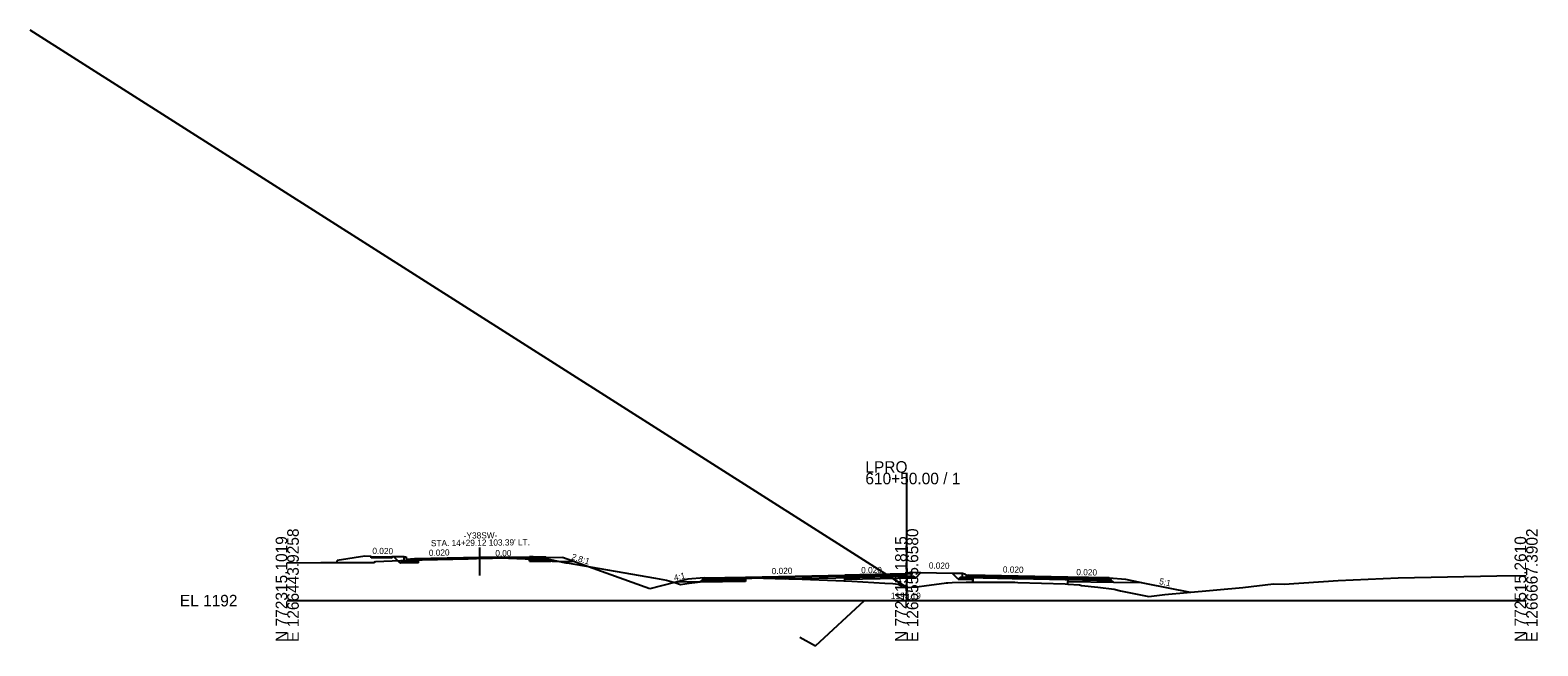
# Model space of a CAD drawing. Extents: x -3833 to 1267678, y -522 to 773248.
# Drawn here: x 1937.8 to 2302.8, y 1489 to 1638.2 of the extents above; entities that cross this region are included whole.
import ezdxf

# ---------------------------------------------------------------- set-up
doc = ezdxf.new("R2010")
doc.units = 0
for name, color, linetype in [('Exist Cross Section Cell', 7, 'Continuous'), ('Exist XS Center Line Elevation Label', 7, 'Continuous'), ('Exist XS Ground Line', 7, 'Continuous'), ('Prop CMT DNC', 7, 'Continuous'), ('Prop CMT Pvmt Course 1', 7, 'Continuous'), ('Prop CMT Pvmt Course 2', 7, 'Continuous'), ('Prop CMT Pvmt Course 3', 7, 'Continuous'), ('Prop CMT Pvmt Course 4', 7, 'Continuous'), ('Prop CMT Shld Paved Course 1', 7, 'Continuous'), ('Prop CMT Shld Paved Course 2', 7, 'Continuous'), ('Prop CMT Shld Paved Course 4', 7, 'Continuous'), ('Prop CMT Slope Fill', 7, 'Continuous'), ('Prop CMT Slope Grass', 7, 'Continuous'), ('Prop CMT Subgrade Earthwork', 7, 'Continuous'), ('Prop Conc 4in Sidewalk', 7, 'Continuous'), ('Prop Conc Curb and Gutter', 7, 'Continuous'), ('Prop Conc Island Cover', 7, 'Continuous'), ('Prop Corridor Mesh Bottom', 7, 'Continuous'), ('Prop XS Ditch Slope Text', 7, 'Continuous'), ('Prop XS Finish Grade', 7, 'Continuous'), ('Prop XS SE Text', 7, 'Continuous'), ('Prop XS Shear Point Element', 7, 'Continuous'), ('Scratch_Level_1', 7, 'Continuous'), ('Scratch_Level_5', 7, 'Continuous')]:
    doc.layers.add(name, color=color, linetype=linetype)

msp = doc.modelspace()

# ---------------------------------------------------------------- linework, layer by layer
at = {"layer": 'Exist Cross Section Cell'}
for p, q in [((2150, 1500), (2150, 1530.99)), ((2000, 1500), (2150, 1500)), ((2150, 1500), (2300, 1500))]:
    msp.add_line(p, q, dxfattribs=at)
at = {"layer": 'Exist XS Ground Line'}
for p, q in [((2000, 1509.16), (2008.13, 1509.24)), ((2008.13, 1509.24), (2011.89, 1509.24)), ((2011.89, 1509.24), (2020.96, 1509.25)), ((2020.96, 1509.25), (2021.34, 1509.48)), ((2021.34, 1509.48), (2031.55, 1509.88)), ((2031.55, 1509.88), (2031.94, 1509.89)), ((2031.94, 1509.89), (2032.66, 1509.9)), ((2032.66, 1509.9), (2043.85, 1510.14)), ((2043.85, 1510.14), (2045.84, 1510.18)), ((2045.84, 1510.18), (2048.22, 1510.26)), ((2048.22, 1510.26), (2049.72, 1510.29)), ((2049.72, 1510.29), (2051.55, 1510.33)), ((2051.55, 1510.33), (2057.62, 1510.16)), ((2057.62, 1510.16), (2063.34, 1510.02)), ((2063.34, 1510.02), (2067.1, 1509.25)), ((2067.1, 1509.25), (2067.49, 1509.19)), ((2067.49, 1509.19), (2067.81, 1509.13)), ((2067.81, 1509.13), (2089.15, 1505.45)), ((2089.15, 1505.45), (2091.83, 1504.92)), ((2091.83, 1504.92), (2094.1, 1504.29)), ((2094.1, 1504.29), (2095.26, 1503.94)), ((2095.26, 1503.94), (2097.33, 1504.21)), ((2097.33, 1504.21), (2104.77, 1505.12)), ((2104.77, 1505.12), (2105.74, 1505.24)), ((2105.74, 1505.24), (2107.78, 1505.56)), ((2107.78, 1505.56), (2110.21, 1505.56)), ((2110.21, 1505.56), (2112.49, 1505.55)), ((2112.49, 1505.55), (2118.16, 1505.38)), ((2118.16, 1505.38), (2124.66, 1505.22)), ((2124.66, 1505.22), (2132.88, 1504.87)), ((2132.88, 1504.87), (2136.73, 1504.72)), ((2136.73, 1504.72), (2144.72, 1504.24)), ((2144.72, 1504.24), (2146.68, 1504.13)), ((2154.77, 1503.64), (2159.05, 1504.22)), ((2159.05, 1504.22), (2159.57, 1504.29)), ((2159.57, 1504.29), (2159.93, 1504.32)), ((2159.93, 1504.32), (2161.05, 1504.41)), ((2161.05, 1504.41), (2164.38, 1504.5)), ((2164.38, 1504.5), (2175.58, 1504.44)), ((2175.58, 1504.44), (2176.19, 1504.44)), ((2176.19, 1504.44), (2176.89, 1504.41)), ((2176.89, 1504.41), (2188.38, 1504.05)), ((2241.42, 1504.02), (2254.5, 1504.91)), ((2254.5, 1504.91), (2269.02, 1505.5)), ((2269.02, 1505.5), (2292.9, 1506.01)), ((2292.9, 1506.01), (2300, 1506.07)), ((2146.68, 1504.13), (2147.94, 1504.01)), ((2147.94, 1504.01), (2148.71, 1503.59)), ((2148.71, 1503.59), (2148.9, 1503.33)), ((2148.9, 1503.33), (2149.65, 1503.16)), ((2149.65, 1503.16), (2150, 1503.19)), ((2150, 1503.19), (2152.44, 1503.37)), ((2152.44, 1503.37), (2154.77, 1503.64)), ((2188.38, 1504.05), (2189.06, 1503.99)), ((2189.06, 1503.99), (2191.86, 1503.8)), ((2191.86, 1503.8), (2192.34, 1503.69)), ((2192.34, 1503.69), (2196.31, 1503.28)), ((2196.31, 1503.28), (2200.21, 1502.76)), ((2200.21, 1502.76), (2201.78, 1502.4)), ((2201.78, 1502.4), (2208.64, 1500.98)), ((2208.64, 1500.98), (2212.5, 1501.46)), ((2212.5, 1501.46), (2217.93, 1502)), ((2217.93, 1502), (2231.42, 1503.21)), ((2231.42, 1503.21), (2238.81, 1504.05)), ((2238.81, 1504.05), (2241.42, 1504.02))]:
    msp.add_line(p, q, dxfattribs=at)
at = {"layer": 'Prop CMT Pvmt Course 1'}
for p, q in [((2030.8, 1510.19), (2046.61, 1510.51)), ((2046.61, 1510.26), (2030.8, 1509.94)), ((2030.8, 1509.94), (2030.8, 1510.19)), ((2046.61, 1510.51), (2058.63, 1510.6)), ((2050.79, 1510.33), (2046.61, 1510.26)), ((2051.57, 1510.34), (2050.79, 1510.33)), ((2058.62, 1510.35), (2051.57, 1510.34)), ((2058.61, 1510.6), (2058.61, 1510.6)), ((2058.62, 1510.35), (2058.62, 1510.35)), ((2058.62, 1510.35), (2058.62, 1510.35)), ((2058.63, 1510.6), (2058.64, 1510.35)), ((2111, 1505.7), (2135, 1506.18)), ((2135, 1505.93), (2111, 1505.45)), ((2111, 1505.45), (2111, 1505.7)), ((2111, 1505.7), (2111, 1505.7)), ((2135, 1506.18), (2135, 1506.18)), ((2135, 1506.18), (2135, 1506.18)), ((2135, 1506.18), (2135, 1505.93)), ((2135, 1505.93), (2135, 1505.93)), ((2189, 1505.7), (2165, 1506.18)), ((2165, 1506.18), (2165, 1506.18)), ((2165, 1506.18), (2165, 1506.18)), ((2165, 1506.18), (2165, 1505.93)), ((2165, 1505.93), (2189, 1505.45)), ((2165, 1505.93), (2165, 1505.93)), ((2189, 1505.45), (2189, 1505.7)), ((2189, 1505.7), (2189, 1505.7))]:
    msp.add_line(p, q, dxfattribs=at)
at = {"layer": 'Prop CMT Pvmt Course 2'}
for p, q in [((2030.8, 1509.94), (2046.61, 1510.26)), ((2030.8, 1509.69), (2030.8, 1509.94)), ((2031.8, 1509.63), (2030.8, 1509.61)), ((2051.56, 1510.34), (2058.64, 1510.35)), ((2058.62, 1510.35), (2058.62, 1510.35)), ((2058.62, 1510.1), (2058.62, 1510.1)), ((2058.62, 1510.1), (2058.62, 1510.1)), ((2058.64, 1510.35), (2058.64, 1510.14)), ((2149.64, 1506.23), (2135, 1505.93)), ((2135, 1505.93), (2135, 1505.93)), ((2135, 1505.93), (2135, 1505.6)), ((2135, 1505.6), (2149.64, 1505.89)), ((2135, 1505.6), (2135, 1505.6)), ((2150, 1505.9), (2150, 1505.9)), ((2150, 1505.9), (2150, 1505.9)), ((2165, 1505.6), (2165, 1505.93)), ((2165, 1505.93), (2165, 1505.93)), ((2165, 1505.6), (2165, 1505.6))]:
    msp.add_line(p, q, dxfattribs=at)
at = {"layer": 'Prop CMT Pvmt Course 3'}
for p, q in [((2058.62, 1510.1), (2058.62, 1510.1)), ((2058.63, 1509.73), (2058.63, 1509.73)), ((2058.63, 1509.73), (2058.63, 1509.73)), ((2149.66, 1505.89), (2149.64, 1505.89)), ((2151.94, 1505.65), (2151.65, 1505.93)), ((2162.7, 1505.35), (2162.99, 1505.64)), ((2162.99, 1505.64), (2165, 1505.6))]:
    msp.add_line(p, q, dxfattribs=at)
at = {"layer": 'Prop CMT Pvmt Course 4'}
for p, q in [((2027.34, 1509.08), (2027.8, 1509.55)), ((2030.8, 1509.15), (2027.34, 1509.08)), ((2027.34, 1509.08), (2027.34, 1509.08)), ((2027.34, 1509.08), (2027.34, 1509.08)), ((2027.8, 1509.55), (2030.8, 1509.61)), ((2027.8, 1509.55), (2027.8, 1509.55)), ((2030.8, 1509.61), (2031.8, 1509.63)), ((2030.8, 1509.15), (2030.8, 1509.61)), ((2030.8, 1509.61), (2030.8, 1509.15)), ((2031.8, 1509.17), (2030.8, 1509.15)), ((2030.8, 1509.15), (2030.8, 1509.15)), ((2058.63, 1509.73), (2058.63, 1509.73)), ((2135, 1504.79), (2135, 1505.6)), ((2135, 1505.6), (2135, 1505.6)), ((2135, 1505.6), (2135, 1505.6)), ((2152.1, 1505.48), (2135, 1505.15)), ((2150, 1505.9), (2150, 1505.9)), ((2150, 1505.9), (2150, 1505.9)), ((2151.15, 1505.93), (2151.65, 1505.93)), ((2151.65, 1505.93), (2152.1, 1505.48)), ((2162.99, 1505.64), (2162.51, 1505.16)), ((2162.51, 1505.16), (2166, 1505.1)), ((2163.49, 1505.63), (2162.99, 1505.64)), ((2165, 1505.6), (2165, 1505.6)), ((2165, 1505.6), (2165, 1505.6)), ((2166, 1506.16), (2166, 1504.49))]:
    msp.add_line(p, q, dxfattribs=at)
at = {"layer": 'Prop CMT Shld Paved Course 1'}
for p, q in [((2059.58, 1510.59), (2058.63, 1510.6)), ((2058.63, 1510.6), (2058.64, 1510.35)), ((2058.64, 1510.35), (2058.64, 1510.35)), ((2058.64, 1510.35), (2059.83, 1510.33)), ((2062.61, 1510.54), (2059.58, 1510.59)), ((2059.83, 1510.33), (2059.89, 1510.33)), ((2059.89, 1510.33), (2062.88, 1510.28)), ((2062.88, 1510.28), (2062.61, 1510.54)), ((2100.74, 1505.25), (2101, 1505.5)), ((2111, 1505.45), (2100.74, 1505.25)), ((2101, 1505.5), (2111, 1505.7)), ((2111, 1505.7), (2111, 1505.45)), ((2149.64, 1506.48), (2135, 1506.18)), ((2135, 1506.18), (2135, 1506.18)), ((2135, 1506.18), (2135, 1505.93)), ((2150, 1506.48), (2150, 1506.48)), ((2150, 1506.48), (2150, 1506.48)), ((2150, 1506.23), (2150, 1506.23)), ((2165, 1505.93), (2165, 1506.18)), ((2165, 1506.18), (2165, 1506.18)), ((2189, 1505.7), (2189, 1505.45)), ((2199, 1505.5), (2189, 1505.7)), ((2189, 1505.45), (2199.26, 1505.25)), ((2199.26, 1505.25), (2199, 1505.5))]:
    msp.add_line(p, q, dxfattribs=at)
at = {"layer": 'Prop CMT Shld Paved Course 2'}
for p, q in [((2059.83, 1510.33), (2058.64, 1510.35)), ((2058.64, 1510.35), (2058.64, 1510.13)), ((2058.64, 1510.13), (2058.64, 1510.02)), ((2058.64, 1510.02), (2059.91, 1510)), ((2062.88, 1510.28), (2059.83, 1510.33)), ((2059.91, 1510), (2060.18, 1509.99)), ((2060.18, 1509.99), (2063.24, 1509.94)), ((2063.24, 1509.94), (2062.88, 1510.28)), ((2100.41, 1504.91), (2100.74, 1505.25)), ((2111, 1505.12), (2100.41, 1504.91)), ((2100.74, 1505.25), (2111, 1505.45)), ((2111, 1505.45), (2112.49, 1505.48)), ((2112.49, 1505.48), (2111, 1505.45)), ((2111, 1505.45), (2111, 1505.12)), ((2118.16, 1505.6), (2112.49, 1505.48)), ((2112.49, 1505.48), (2113.74, 1505.51)), ((2112.49, 1505.48), (2112.49, 1505.48)), ((2112.49, 1505.48), (2112.49, 1505.48)), ((2113.74, 1505.51), (2113.74, 1505.51)), ((2113.74, 1505.51), (2118.16, 1505.38)), ((2124.66, 1505.73), (2118.16, 1505.6)), ((2118.16, 1505.6), (2118.16, 1505.6)), ((2118.16, 1505.38), (2118.16, 1505.38)), ((2118.16, 1505.38), (2120.7, 1505.31)), ((2120.7, 1505.31), (2124.66, 1505.39)), ((2120.7, 1505.31), (2120.7, 1505.31)), ((2132.88, 1505.89), (2124.66, 1505.73)), ((2124.66, 1505.73), (2124.66, 1505.73)), ((2124.66, 1505.73), (2124.66, 1505.73)), ((2124.66, 1505.39), (2132.88, 1505.56)), ((2124.66, 1505.39), (2124.66, 1505.39)), ((2124.66, 1505.39), (2124.66, 1505.39)), ((2135, 1505.93), (2132.88, 1505.89)), ((2132.88, 1505.89), (2132.88, 1505.89)), ((2132.88, 1505.56), (2135, 1505.6)), ((2132.88, 1505.56), (2132.88, 1505.56)), ((2135, 1505.6), (2135, 1505.93)), ((2135, 1505.93), (2135, 1505.93)), ((2175.58, 1505.72), (2165, 1505.93)), ((2165, 1505.93), (2165, 1505.93)), ((2165, 1505.93), (2165, 1505.93)), ((2165, 1505.93), (2165, 1505.6)), ((2165, 1505.6), (2165, 1505.6)), ((2165, 1505.6), (2175.58, 1505.39)), ((2176.19, 1505.71), (2175.58, 1505.72)), ((2175.58, 1505.72), (2175.58, 1505.72)), ((2175.58, 1505.39), (2175.58, 1505.39)), ((2175.58, 1505.39), (2176.19, 1505.38)), ((2176.89, 1505.7), (2176.19, 1505.71)), ((2176.19, 1505.38), (2176.89, 1505.36)), ((2188.38, 1505.47), (2176.89, 1505.7)), ((2176.89, 1505.7), (2176.89, 1505.7)), ((2176.89, 1505.36), (2176.89, 1505.36)), ((2176.89, 1505.36), (2188.38, 1505.13)), ((2188.38, 1505.47), (2188.38, 1505.47)), ((2189, 1505.45), (2188.38, 1505.47)), ((2188.38, 1505.47), (2188.38, 1505.47)), ((2188.38, 1505.13), (2188.38, 1505.13)), ((2188.38, 1505.13), (2188.38, 1505.13)), ((2188.38, 1505.13), (2189, 1505.12)), ((2189, 1505.12), (2189, 1505.45)), ((2189, 1505.45), (2189, 1505.45)), ((2189, 1505.45), (2189, 1505.12)), ((2199.26, 1505.25), (2189, 1505.45)), ((2189, 1505.12), (2199.59, 1504.91)), ((2199.59, 1504.91), (2199.26, 1505.25))]:
    msp.add_line(p, q, dxfattribs=at)
at = {"layer": 'Prop CMT Shld Paved Course 4'}
for p, q in [((2059.61, 1510), (2058.64, 1510.02)), ((2058.64, 1510.02), (2058.64, 1509.56)), ((2058.64, 1509.56), (2058.64, 1509.56)), ((2058.64, 1509.56), (2059.87, 1509.54)), ((2059.75, 1510), (2059.61, 1510)), ((2060.21, 1509.99), (2059.75, 1510)), ((2059.87, 1509.54), (2060.92, 1509.52)), ((2063.24, 1509.94), (2060.21, 1509.99)), ((2060.92, 1509.52), (2063.74, 1509.48)), ((2063.74, 1509.48), (2063.24, 1509.94)), ((2099.94, 1504.44), (2100.41, 1504.91)), ((2111, 1504.67), (2099.94, 1504.44)), ((2100.41, 1504.91), (2100.91, 1504.92)), ((2100.91, 1504.92), (2111, 1505.12)), ((2111, 1505.12), (2111, 1504.67)), ((2189, 1505.12), (2189, 1504.67)), ((2199.09, 1504.92), (2189, 1505.12)), ((2189, 1504.67), (2200.06, 1504.44)), ((2199.59, 1504.91), (2199.09, 1504.92)), ((2200.06, 1504.44), (2199.59, 1504.91))]:
    msp.add_line(p, q, dxfattribs=at)
at = {"layer": 'Prop CMT Slope Grass'}
for p, q in [((2028.3, 1510.57), (2025.79, 1510.62)), ((2062.61, 1510.54), (2066.62, 1510.47)), ((2101, 1505.5), (2097, 1505.18)), ((2151.42, 1506.9), (2153.47, 1506.85)), ((2161, 1506.67), (2163.49, 1506.62)), ((2199, 1505.5), (2203, 1505.18)), ((2203, 1505.18), (2206.82, 1504.42))]:
    msp.add_line(p, q, dxfattribs=at)
at = {"layer": 'Prop CMT Subgrade Earthwork'}
for p, q in [((2027.34, 1509.08), (2025.79, 1510.62)), ((2031.8, 1509.17), (2027.34, 1509.08)), ((2031.8, 1509.17), (2031.8, 1509.89)), ((2058.64, 1509.56), (2058.64, 1510.13)), ((2069.66, 1509.37), (2058.64, 1509.56)), ((2099.94, 1504.44), (2094.38, 1504.53)), ((2111, 1504.67), (2099.94, 1504.44)), ((2111, 1505.55), (2111, 1504.67)), ((2152.1, 1505.48), (2135, 1505.15)), ((2135, 1504.79), (2135, 1505.15)), ((2152.1, 1505.48), (2153.47, 1506.85)), ((2162.51, 1505.16), (2161, 1506.67)), ((2162.51, 1505.16), (2166, 1505.1)), ((2166, 1504.49), (2166, 1505.1)), ((2189, 1504), (2189, 1504.67)), ((2189, 1504.67), (2200.06, 1504.44)), ((2200.06, 1504.44), (2206.82, 1504.42))]:
    msp.add_line(p, q, dxfattribs=at)
at = {"layer": 'Prop Conc 4in Sidewalk'}
for p, q in [((2020.29, 1510.4), (2020.3, 1510.73)), ((2025.31, 1510.3), (2020.29, 1510.4)), ((2020.3, 1510.73), (2025.3, 1510.63)), ((2025.3, 1510.63), (2025.31, 1510.3))]:
    msp.add_line(p, q, dxfattribs=at)
at = {"layer": 'Prop Conc Curb and Gutter'}
for p, q in [((2028.3, 1509.56), (2028.3, 1510.57)), ((2028.3, 1510.57), (2028.3, 1510.57)), ((2028.3, 1510.57), (2028.8, 1510.57)), ((2030.8, 1509.61), (2028.3, 1509.56)), ((2028.3, 1509.56), (2028.3, 1509.56)), ((2028.3, 1509.56), (2028.3, 1509.56)), ((2028.8, 1510.57), (2028.8, 1510.07)), ((2028.8, 1510.07), (2030.8, 1510.19)), ((2028.8, 1510.07), (2028.8, 1510.07)), ((2028.8, 1510.07), (2028.8, 1510.07)), ((2030.8, 1510.19), (2030.8, 1509.61)), ((2030.8, 1509.61), (2030.8, 1509.61)), ((2149.64, 1506.48), (2149.64, 1506.48)), ((2149.64, 1506.48), (2149.64, 1505.89)), ((2149.66, 1506.48), (2149.64, 1506.48)), ((2149.64, 1505.89), (2149.66, 1505.89)), ((2150.39, 1506.49), (2149.66, 1506.48)), ((2149.66, 1505.89), (2151.15, 1505.92)), ((2150.4, 1506.66), (2150.39, 1506.66)), ((2150.39, 1506.66), (2150.39, 1506.49)), ((2150.39, 1506.49), (2150.39, 1506.49)), ((2151.15, 1506.91), (2150.4, 1506.66)), ((2151.15, 1505.93), (2151.15, 1506.91)), ((2151.15, 1505.92), (2151.15, 1505.93)), ((2163.49, 1505.63), (2163.49, 1506.62)), ((2163.49, 1506.62), (2163.49, 1506.62)), ((2163.49, 1506.62), (2163.49, 1506.62)), ((2163.49, 1506.62), (2164.25, 1506.37)), ((2165, 1505.6), (2163.49, 1505.63)), ((2163.49, 1505.63), (2163.49, 1505.63)), ((2164.25, 1506.37), (2164.25, 1506.37)), ((2164.25, 1506.37), (2164.25, 1506.2)), ((2164.25, 1506.2), (2165, 1506.18)), ((2164.25, 1506.2), (2164.25, 1506.2)), ((2165, 1506.18), (2165, 1506.18)), ((2165, 1506.18), (2165, 1505.6))]:
    msp.add_line(p, q, dxfattribs=at)
at = {"layer": 'Prop Conc Island Cover'}
for p, q in [((2163.49, 1506.62), (2163.49, 1506.62)), ((2163.49, 1506.62), (2163.49, 1506.62)), ((2163.49, 1506.37), (2163.49, 1506.37)), ((2163.49, 1506.37), (2163.49, 1506.37))]:
    msp.add_line(p, q, dxfattribs=at)
at = {"layer": 'Prop Corridor Mesh Bottom'}
for p, q in [((2058.63, 1510.6), (2058.64, 1510.35)), ((2111, 1505.7), (2111, 1505.45)), ((2135, 1506.18), (2135, 1505.93)), ((2165, 1506.18), (2165, 1505.93)), ((2189, 1505.7), (2189, 1505.45))]:
    msp.add_line(p, q, dxfattribs=at)
at = {"layer": 'Prop XS Finish Grade'}
for p, q in [((2018.8, 1510.76), (2012.13, 1509.74)), ((2012.13, 1509.24), (2012.13, 1509.74)), ((2020.3, 1510.73), (2018.8, 1510.76)), ((2020.3, 1510.73), (2025.3, 1510.63)), ((2025.79, 1510.62), (2025.3, 1510.63)), ((2087.78, 1502.88), (2066.62, 1510.47)), ((2093.78, 1504.38), (2087.78, 1502.88)), ((2097, 1505.18), (2093.78, 1504.38)), ((2151.15, 1506.91), (2151.23, 1506.91)), ((2151.23, 1506.91), (2151.42, 1506.9)), ((2153.47, 1506.85), (2161, 1506.67)), ((2163.49, 1506.62), (2163.49, 1506.62))]:
    msp.add_line(p, q, dxfattribs=at)
msp.add_lwpolyline([(2203, 1505.18), (2208, 1504.18), (2218.61, 1502.06)], dxfattribs=at)
at = {"layer": 'Prop XS Shear Point Element'}
msp.add_line((2046.61, 1506.08), (2046.61, 1512.88), dxfattribs=at)
at = {"layer": 'Scratch_Level_1'}
msp.add_line((2150, 1503.19), (1937.75, 1638.24), dxfattribs=at)
at = {"layer": 'Scratch_Level_5'}
for p, q in [((2127.89, 1489.03), (2139.75, 1500.06)), ((2124.11, 1491.14), (2127.89, 1489.03))]:
    msp.add_line(p, q, dxfattribs=at)

# ---------------------------------------------------------------- texts
at = {"layer": 'Exist Cross Section Cell'}
for s, p in [('LPRO', (2140, 1530.99)), ('610+50.00 / 1', (2140, 1528.19)), ('EL 1192', (1974, 1498.6))]:
    msp.add_text(s, height=2.8, dxfattribs=at).set_placement(p)
for s, p in [('N 772315.1019', (2000, 1490)), ('E 1266443.9258', (2002.8, 1490)), ('N 772415.1815', (2150, 1490)), ('E 1266555.6580', (2152.8, 1490)), ('N 772515.2610', (2300, 1490)), ('E 1266667.3902', (2302.8, 1490))]:
    msp.add_text(s, height=2.8, rotation=90, dxfattribs=at).set_placement(p)
at = {"layer": 'Exist XS Center Line Elevation Label'}
msp.add_text('1195.19', height=1.5, dxfattribs=at).set_placement((2146.17, 1500.43))
at = {"layer": 'Prop CMT DNC'}
for p in [(2111, 1505.7), (2111, 1505.7), (2135, 1506.18), (2135, 1506.18), (2150, 1506.48), (2150.39, 1506.49), (2164.25, 1506.2), (2165, 1506.18), (2165, 1506.18), (2189, 1505.7), (2189, 1505.7), (2199, 1505.5)]:
    msp.add_text('X', height=0.00025, dxfattribs=at).set_placement(p)
at = {"layer": 'Prop CMT Slope Fill'}
for p in [(2015.81, 1510.01), (2028.8, 1510.07), (2046.61, 1510.51)]:
    msp.add_text('X', height=0.00025, dxfattribs=at).set_placement(p)
for p in [(2058.61, 1510.6), (2059.61, 1510.59)]:
    msp.add_text('X', height=0.00025, rotation=1.5938, dxfattribs=at).set_placement(p)
at = {"layer": 'Prop XS Ditch Slope Text'}
for s, rotation, p in [('2.8:1', 342.7596, (2068.71, 1510.02)), ('4:1', 13.3738, (2093.81, 1504.76)), ('5:1', 347.5411, (2211.06, 1504.02))]:
    msp.add_text(s, height=1.5, rotation=rotation, dxfattribs=at).set_placement(p)
at = {"layer": 'Prop XS SE Text'}
for s, rotation, p in [('-Y38SW-', 0.5826, (2042.75, 1515.02)), ('0.020', 359.111, (2020.61, 1511.32)), ('0.020', 1.397, (2034.31, 1510.82)), ("STA. 14+29.12 103.39' LT.", 0.5826, (2034.81, 1513.17)), ('0.00', 0.2693, (2050.4, 1510.75)), ('0.020', 1.397, (2117.33, 1506.39)), ('0.020', 0.2693, (2138.98, 1506.65)), ('0.020', 358.8542, (2155.35, 1507.79)), ('0.020', 358.8542, (2173.28, 1506.82)), ('0.020', 358.8542, (2191.07, 1506.17))]:
    msp.add_text(s, height=1.5, rotation=rotation, dxfattribs=at).set_placement(p)

doc.saveas('drawing.dxf')
